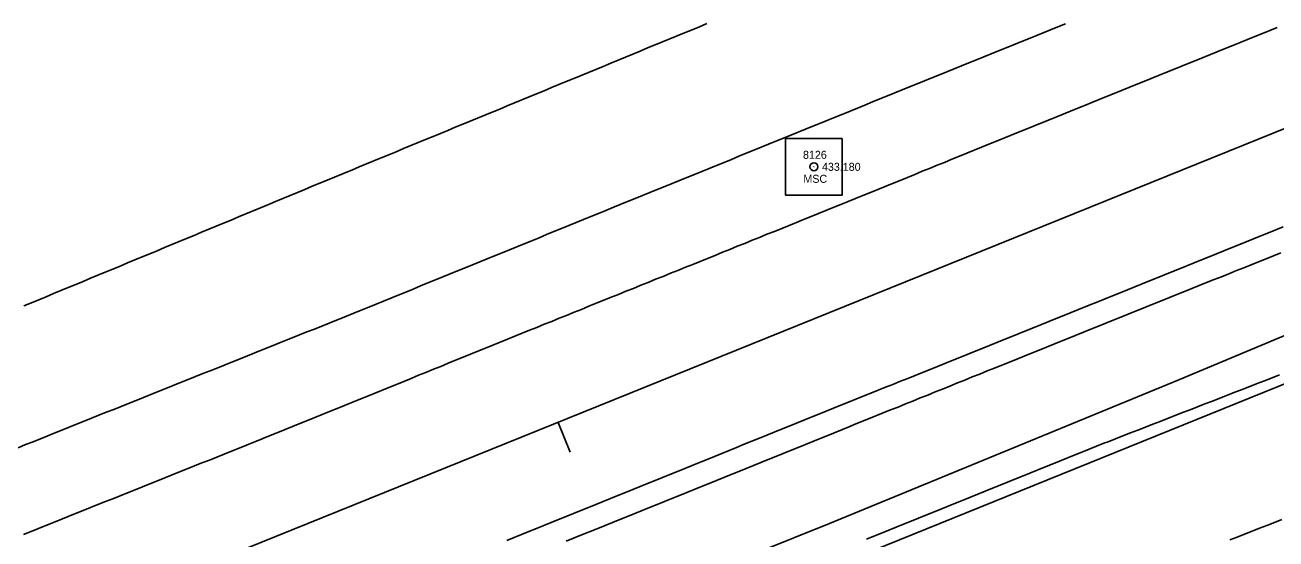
# Model space of a CAD drawing. Extents: x 1901471 to 1963503, y 756461 to 799997.
# Drawn here: x 1931762.8 to 1931919.1, y 773999.6 to 774063.8 of the extents above; entities that cross this region are included whole.
import ezdxf

# ---------------------------------------------------------------- set-up
doc = ezdxf.new("R2010")
doc.units = 0
for name, color, linetype in [('RD_EX_Fence_Other', 7, 'Continuous'), ('RD_EX_H2O', 7, 'Continuous'), ('RD_EX_Road', 7, 'Continuous'), ('RD_EX_Road_txCode', 7, 'Continuous'), ('RD_HC_Cl', 7, 'Continuous'), ('RD_HC_Data_Tic', 7, 'Continuous'), ('RD_HC_Survey', 7, 'Continuous'), ('RD_HC_txCode', 7, 'Continuous'), ('RD_SMD_Locator', 7, 'Continuous')]:
    doc.layers.add(name, color=color, linetype=linetype)

msp = doc.modelspace()

# ---------------------------------------------------------------- linework, layer by layer
at = {"layer": 'RD_EX_Fence_Other'}
msp.add_lwpolyline([(1931659.56, 773919.03), (1931702.88, 773936.43), (1931744.73, 773953.24), (1931773.72, 773965.14), (1931818.57, 773983.55), (1931863.34, 774001.52), (1931906.97, 774019.49), (1931948.97, 774037.06), (1931993.06, 774054.11), (1932036.85, 774072), (1932080.57, 774089.94), (1932125.64, 774107.52), (1932175.96, 774127.99), (1932224.13, 774147.5), (1932273.05, 774167.6), (1932329.01, 774190.71), (1932382.78, 774212.1), (1932441, 774236.16), (1932490.09, 774255.6), (1932453.31, 774237.52)], dxfattribs=at)
at = {"layer": 'RD_EX_H2O'}
for points in [[(1931762.68, 774028.71), (1931763.61, 774029.09), (1931764.53, 774029.48), (1931765.45, 774029.86), (1931766.38, 774030.24), (1931767.3, 774030.63), (1931768.22, 774031.01), (1931769.15, 774031.39), (1931770.07, 774031.77), (1931771, 774032.16), (1931771.92, 774032.54), (1931772.84, 774032.92), (1931773.77, 774033.31), (1931774.69, 774033.69), (1931775.61, 774034.07), (1931776.54, 774034.46), (1931777.46, 774034.84), (1931778.39, 774035.22), (1931779.31, 774035.6), (1931780.23, 774035.99), (1931781.16, 774036.37), (1931782.08, 774036.75), (1931783, 774037.14), (1931783.93, 774037.52), (1931784.85, 774037.9), (1931785.78, 774038.28), (1931786.7, 774038.67), (1931787.62, 774039.05), (1931788.55, 774039.43), (1931789.47, 774039.82), (1931790.39, 774040.2), (1931791.32, 774040.58), (1931792.24, 774040.97), (1931793.17, 774041.35), (1931794.09, 774041.73), (1931795.01, 774042.11), (1931795.94, 774042.5), (1931795.94, 774042.5), (1931796.86, 774042.88), (1931797.78, 774043.26), (1931798.71, 774043.65), (1931799.63, 774044.03), (1931800.56, 774044.41), (1931801.48, 774044.8), (1931802.4, 774045.18), (1931802.7, 774045.3), (1931803.63, 774045.68), (1931804.55, 774046.06), (1931805.48, 774046.44), (1931806.4, 774046.83), (1931807.33, 774047.21), (1931808.25, 774047.59), (1931809.17, 774047.97), (1931810.1, 774048.35), (1931811.02, 774048.73), (1931811.95, 774049.11), (1931812.87, 774049.49), (1931813.8, 774049.87), (1931814.72, 774050.25), (1931815.65, 774050.63), (1931816.57, 774051.02), (1931817.5, 774051.4), (1931818.42, 774051.78), (1931819.35, 774052.16), (1931820.27, 774052.54), (1931821.19, 774052.92), (1931822.12, 774053.3), (1931823.04, 774053.68), (1931823.97, 774054.06), (1931824.89, 774054.44), (1931825.82, 774054.82), (1931826.74, 774055.21), (1931827.67, 774055.59), (1931828.59, 774055.97), (1931829.52, 774056.35), (1931830.44, 774056.73), (1931831.37, 774057.11), (1931832.29, 774057.49), (1931833.21, 774057.87), (1931834.14, 774058.25), (1931835.06, 774058.63), (1931835.99, 774059.01), (1931836.91, 774059.4), (1931837.84, 774059.78), (1931838.76, 774060.16), (1931839.69, 774060.54), (1931840.61, 774060.92), (1931841.54, 774061.3), (1931842.46, 774061.68), (1931843.39, 774062.06), (1931844.31, 774062.44), (1931845.23, 774062.82), (1931846.16, 774063.2), (1931847.08, 774063.58), (1931848.01, 774063.97)], [(1931867.96, 773999.57), (1931868.89, 773999.95), (1931869.82, 774000.32), (1931870.74, 774000.69), (1931871.67, 774001.07), (1931872.6, 774001.44), (1931873.53, 774001.82), (1931874.45, 774002.19), (1931875.38, 774002.57), (1931876.31, 774002.94), (1931877.23, 774003.32), (1931878.16, 774003.69), (1931879.09, 774004.07), (1931880.02, 774004.44), (1931880.94, 774004.81), (1931881.87, 774005.19), (1931882.8, 774005.56), (1931883.72, 774005.94), (1931884.65, 774006.31), (1931885.58, 774006.69), (1931886.51, 774007.06), (1931887.43, 774007.44), (1931887.43, 774007.44), (1931888.36, 774007.81), (1931889.29, 774008.19), (1931890.22, 774008.56), (1931891.14, 774008.93), (1931892.07, 774009.31), (1931893, 774009.68), (1931893.92, 774010.06), (1931894.85, 774010.43), (1931895.78, 774010.81), (1931896.71, 774011.18), (1931897.63, 774011.56), (1931898.14, 774011.75), (1931899.07, 774012.11), (1931900, 774012.48), (1931900.93, 774012.84), (1931901.87, 774013.2), (1931902.8, 774013.57), (1931903.73, 774013.93), (1931904.66, 774014.29), (1931905.59, 774014.65), (1931906.53, 774015.02), (1931907.46, 774015.38), (1931908.39, 774015.74), (1931909.32, 774016.1), (1931910.25, 774016.47), (1931911.19, 774016.83), (1931912.12, 774017.19), (1931913.05, 774017.55), (1931913.98, 774017.92), (1931914.91, 774018.28), (1931915.85, 774018.64), (1931916.78, 774019), (1931917.71, 774019.37), (1931918.64, 774019.73), (1931919.57, 774020.09)]]:
    msp.add_lwpolyline(points, dxfattribs=at)
at = {"layer": 'RD_EX_Road'}
for points in [[(1931761.96, 774011), (1931762.88, 774011.38), (1931763.81, 774011.75), (1931764.74, 774012.12), (1931765.66, 774012.5), (1931766.46, 774012.82), (1931767.39, 774013.19), (1931768.32, 774013.56), (1931769.25, 774013.94), (1931770.18, 774014.31), (1931771.11, 774014.68), (1931772.04, 774015.05), (1931772.96, 774015.42), (1931773.89, 774015.79), (1931774.82, 774016.16), (1931775.75, 774016.54), (1931776.68, 774016.91), (1931777.61, 774017.28), (1931778.53, 774017.65), (1931779.46, 774018.02), (1931780.39, 774018.39), (1931781.32, 774018.76), (1931782.25, 774019.14), (1931783.18, 774019.51), (1931784.11, 774019.88), (1931785.03, 774020.25), (1931785.96, 774020.62), (1931786.89, 774020.99), (1931787.82, 774021.36), (1931788.75, 774021.74), (1931789.68, 774022.11), (1931790.6, 774022.48), (1931791.53, 774022.85), (1931792.46, 774023.22), (1931793.39, 774023.59), (1931794.32, 774023.96), (1931795.25, 774024.34), (1931796.18, 774024.71), (1931797.1, 774025.08), (1931798.03, 774025.45), (1931798.96, 774025.82), (1931799.89, 774026.19), (1931800.82, 774026.56), (1931801.75, 774026.94), (1931802.67, 774027.31), (1931802.97, 774027.42), (1931803.89, 774027.8), (1931804.82, 774028.18), (1931805.75, 774028.56), (1931806.67, 774028.93), (1931807.6, 774029.31), (1931808.52, 774029.69), (1931809.45, 774030.06), (1931810.38, 774030.44), (1931811.3, 774030.82), (1931812.23, 774031.2), (1931813.15, 774031.57), (1931814.08, 774031.95), (1931815.01, 774032.33), (1931815.93, 774032.7), (1931816.86, 774033.08), (1931817.79, 774033.46), (1931818.71, 774033.84), (1931819.64, 774034.21), (1931820.56, 774034.59), (1931821.49, 774034.97), (1931822.42, 774035.35), (1931823.34, 774035.72), (1931824.27, 774036.1), (1931825.19, 774036.48), (1931826.12, 774036.85), (1931827.05, 774037.23), (1931827.97, 774037.61), (1931828.9, 774037.99), (1931829.83, 774038.36), (1931830.75, 774038.74), (1931831.68, 774039.12), (1931832.6, 774039.49), (1931833.53, 774039.87), (1931834.46, 774040.25), (1931835.38, 774040.63), (1931836.26, 774040.98), (1931837.19, 774041.36), (1931838.11, 774041.74), (1931839.04, 774042.11), (1931839.97, 774042.49), (1931840.89, 774042.87), (1931841.82, 774043.25), (1931842.75, 774043.62), (1931843.67, 774044), (1931844.6, 774044.38), (1931845.52, 774044.75), (1931846.45, 774045.13), (1931847.38, 774045.51), (1931848.3, 774045.88), (1931849.23, 774046.26), (1931850.16, 774046.64), (1931851.08, 774047.01), (1931852.01, 774047.39), (1931852.93, 774047.77), (1931853.86, 774048.14), (1931854.79, 774048.52), (1931855.71, 774048.9), (1931856.64, 774049.28), (1931857.57, 774049.65), (1931858.49, 774050.03), (1931859.42, 774050.41), (1931860.34, 774050.78), (1931861.27, 774051.16), (1931862.2, 774051.54), (1931863.12, 774051.91), (1931864.05, 774052.29), (1931864.98, 774052.67), (1931865.9, 774053.04), (1931866.83, 774053.42), (1931867.75, 774053.8), (1931868.71, 774054.19), (1931869.64, 774054.56), (1931870.57, 774054.94), (1931871.49, 774055.32), (1931872.42, 774055.69), (1931873.35, 774056.07), (1931874.27, 774056.44), (1931875.2, 774056.82), (1931876.13, 774057.19), (1931877.06, 774057.57), (1931877.98, 774057.94), (1931878.91, 774058.32), (1931879.84, 774058.7), (1931880.76, 774059.07), (1931881.69, 774059.45), (1931882.62, 774059.82), (1931883.54, 774060.2), (1931884.47, 774060.57), (1931885.4, 774060.95), (1931886.32, 774061.32), (1931887.25, 774061.7), (1931888.18, 774062.08), (1931889.1, 774062.45), (1931890.03, 774062.83), (1931890.96, 774063.2), (1931891.88, 774063.58), (1931892.81, 774063.95)], [(1931762.63, 774000.17), (1931763.56, 774000.55), (1931764.49, 774000.92), (1931765.42, 774001.29), (1931766.35, 774001.66), (1931767.28, 774002.03), (1931768.2, 774002.4), (1931769.13, 774002.77), (1931770.06, 774003.15), (1931770.99, 774003.52), (1931771.92, 774003.89), (1931772.85, 774004.26), (1931773.78, 774004.63), (1931774.7, 774005), (1931775.63, 774005.38), (1931776.56, 774005.75), (1931777.49, 774006.12), (1931778.42, 774006.49), (1931779.35, 774006.86), (1931780.27, 774007.23), (1931781.2, 774007.6), (1931782.13, 774007.98), (1931783.06, 774008.35), (1931783.99, 774008.72), (1931784.92, 774009.09), (1931785.85, 774009.46), (1931786.77, 774009.83), (1931787.7, 774010.2), (1931788.63, 774010.58), (1931789.56, 774010.95), (1931790.49, 774011.32), (1931791.42, 774011.69), (1931792.34, 774012.06), (1931792.53, 774012.14), (1931793.46, 774012.51), (1931794.38, 774012.89), (1931795.31, 774013.26), (1931796.24, 774013.64), (1931797.16, 774014.02), (1931798.09, 774014.39), (1931799.02, 774014.77), (1931799.94, 774015.14), (1931800.87, 774015.52), (1931801.8, 774015.9), (1931802.72, 774016.27), (1931803.65, 774016.65), (1931804.58, 774017.03), (1931805.5, 774017.4), (1931806.43, 774017.78), (1931807.35, 774018.15), (1931808.28, 774018.53), (1931809.21, 774018.91), (1931810.13, 774019.28), (1931811.06, 774019.66), (1931811.99, 774020.04), (1931812.91, 774020.41), (1931813.84, 774020.79), (1931814.77, 774021.16), (1931815.69, 774021.54), (1931816.62, 774021.92), (1931817.55, 774022.29), (1931818.47, 774022.67), (1931819.4, 774023.04), (1931820.33, 774023.42), (1931821.25, 774023.8), (1931822.18, 774024.17), (1931823.11, 774024.55), (1931824, 774024.91), (1931824.92, 774025.29), (1931825.85, 774025.66), (1931826.78, 774026.03), (1931827.7, 774026.41), (1931828.63, 774026.78), (1931829.56, 774027.16), (1931830.49, 774027.53), (1931831.41, 774027.91), (1931832.34, 774028.28), (1931833.27, 774028.66), (1931834.19, 774029.03), (1931835.12, 774029.41), (1931836.05, 774029.78), (1931836.98, 774030.15), (1931837.9, 774030.53), (1931838.83, 774030.9), (1931839.76, 774031.28), (1931840.69, 774031.65), (1931841.61, 774032.03), (1931842.54, 774032.4), (1931843.47, 774032.78), (1931844.39, 774033.15), (1931845.32, 774033.53), (1931846.25, 774033.9), (1931847.18, 774034.27), (1931848.1, 774034.65), (1931849.03, 774035.02), (1931849.96, 774035.4), (1931850.88, 774035.77), (1931851.81, 774036.15), (1931852.74, 774036.52), (1931853.67, 774036.9), (1931854.59, 774037.27), (1931855.52, 774037.65), (1931856.45, 774038.02), (1931857.37, 774038.39), (1931858.3, 774038.77), (1931859.23, 774039.14), (1931860.1, 774039.5), (1931861.03, 774039.87), (1931861.95, 774040.25), (1931862.88, 774040.62), (1931863.81, 774041), (1931864.73, 774041.38), (1931865.66, 774041.75), (1931866.59, 774042.13), (1931867.51, 774042.51), (1931868.44, 774042.88), (1931869.37, 774043.26), (1931870.29, 774043.63), (1931871.22, 774044.01), (1931872.15, 774044.39), (1931873.07, 774044.76), (1931874, 774045.14), (1931874.93, 774045.52), (1931875.85, 774045.89), (1931876.78, 774046.27), (1931877.7, 774046.64), (1931878.63, 774047.02), (1931879.56, 774047.4), (1931880.48, 774047.77), (1931881.41, 774048.15), (1931882.34, 774048.53), (1931883.26, 774048.9), (1931884.19, 774049.28), (1931885.12, 774049.65), (1931886.04, 774050.03), (1931886.97, 774050.41), (1931887.9, 774050.78), (1931888.82, 774051.16), (1931889.75, 774051.54), (1931890.68, 774051.91), (1931891.6, 774052.29), (1931892.53, 774052.66), (1931893.45, 774053.04), (1931894.38, 774053.42), (1931895.31, 774053.79), (1931896.11, 774054.12), (1931897.04, 774054.49), (1931897.96, 774054.87), (1931898.89, 774055.24), (1931899.82, 774055.62), (1931900.74, 774055.99), (1931901.67, 774056.37), (1931902.6, 774056.74), (1931903.53, 774057.12), (1931904.45, 774057.5), (1931905.38, 774057.87), (1931906.31, 774058.25), (1931907.23, 774058.62), (1931908.16, 774059), (1931909.09, 774059.37), (1931910.01, 774059.75), (1931910.94, 774060.12), (1931911.87, 774060.5), (1931912.79, 774060.87), (1931913.72, 774061.25), (1931914.65, 774061.62), (1931915.58, 774062), (1931916.5, 774062.37), (1931917.43, 774062.75), (1931918.36, 774063.12), (1931919.28, 774063.5)], [(1931823, 773999.4), (1931823.93, 773999.77), (1931824.86, 774000.15), (1931825.78, 774000.52), (1931826.71, 774000.9), (1931827.64, 774001.27), (1931828.56, 774001.65), (1931829.49, 774002.03), (1931830.42, 774002.4), (1931831.34, 774002.78), (1931832.27, 774003.15), (1931833.2, 774003.53), (1931834.12, 774003.9), (1931835.05, 774004.28), (1931835.98, 774004.66), (1931836.9, 774005.03), (1931837.83, 774005.41), (1931838.76, 774005.78), (1931839.68, 774006.16), (1931840.61, 774006.53), (1931841.54, 774006.91), (1931842.46, 774007.29), (1931843.39, 774007.66), (1931844.32, 774008.04), (1931845.24, 774008.41), (1931846.17, 774008.79), (1931847.1, 774009.16), (1931848.03, 774009.54), (1931848.95, 774009.92), (1931849.88, 774010.29), (1931850.81, 774010.67), (1931851.73, 774011.04), (1931852.66, 774011.42), (1931853.64, 774011.81), (1931854.57, 774012.19), (1931855.49, 774012.56), (1931856.42, 774012.93), (1931857.35, 774013.31), (1931858.28, 774013.68), (1931859.2, 774014.06), (1931860.13, 774014.43), (1931861.06, 774014.8), (1931861.99, 774015.18), (1931862.91, 774015.55), (1931863.84, 774015.92), (1931864.77, 774016.3), (1931865.7, 774016.67), (1931866.62, 774017.04), (1931867.55, 774017.42), (1931868.48, 774017.79), (1931869.41, 774018.17), (1931870.33, 774018.54), (1931871.26, 774018.91), (1931872.19, 774019.29), (1931873.12, 774019.66), (1931874.04, 774020.03), (1931874.97, 774020.41), (1931875.9, 774020.78), (1931876.83, 774021.15), (1931877.75, 774021.53), (1931878.68, 774021.9), (1931879.61, 774022.28), (1931880.54, 774022.65), (1931881.46, 774023.02), (1931882.39, 774023.4), (1931883.32, 774023.77), (1931884.25, 774024.14), (1931885.17, 774024.52), (1931886.1, 774024.89), (1931887.03, 774025.26), (1931887.96, 774025.64), (1931888.89, 774026.01), (1931889.81, 774026.39), (1931890.74, 774026.76), (1931891.67, 774027.13), (1931892.6, 774027.51), (1931893.52, 774027.88), (1931894.45, 774028.25), (1931895.38, 774028.63), (1931896.31, 774029), (1931896.85, 774029.22), (1931897.78, 774029.6), (1931898.71, 774029.97), (1931899.64, 774030.35), (1931900.56, 774030.72), (1931901.49, 774031.1), (1931902.42, 774031.47), (1931903.34, 774031.85), (1931904.27, 774032.22), (1931905.2, 774032.6), (1931906.13, 774032.97), (1931907.05, 774033.35), (1931907.98, 774033.72), (1931908.91, 774034.1), (1931909.83, 774034.47), (1931910.76, 774034.85), (1931911.69, 774035.22), (1931912.61, 774035.6), (1931913.54, 774035.97), (1931914.47, 774036.35), (1931915.4, 774036.72), (1931916.32, 774037.1), (1931917.25, 774037.47), (1931918.18, 774037.85), (1931919.1, 774038.22), (1931920.03, 774038.6)], [(1931830.43, 773999.32), (1931831.36, 773999.69), (1931832.28, 774000.07), (1931833.21, 774000.45), (1931833.44, 774000.54), (1931834.37, 774000.92), (1931835.3, 774001.29), (1931836.22, 774001.67), (1931837.15, 774002.04), (1931838.08, 774002.42), (1931839.01, 774002.79), (1931839.93, 774003.17), (1931840.86, 774003.54), (1931841.79, 774003.92), (1931842.71, 774004.29), (1931843.64, 774004.67), (1931844.57, 774005.04), (1931845.5, 774005.42), (1931846.42, 774005.79), (1931847.35, 774006.16), (1931848.28, 774006.54), (1931849.2, 774006.91), (1931850.13, 774007.29), (1931851.06, 774007.66), (1931851.99, 774008.04), (1931852.91, 774008.41), (1931853.84, 774008.79), (1931854.77, 774009.16), (1931855.69, 774009.54), (1931856.62, 774009.91), (1931857.55, 774010.29), (1931858.48, 774010.66), (1931859.4, 774011.04), (1931860.33, 774011.41), (1931861.26, 774011.79), (1931862.18, 774012.16), (1931863.11, 774012.54), (1931864.04, 774012.91), (1931864.96, 774013.29), (1931865.89, 774013.66), (1931866.33, 774013.84), (1931867.26, 774014.21), (1931868.19, 774014.59), (1931869.12, 774014.96), (1931870.04, 774015.34), (1931870.97, 774015.71), (1931871.9, 774016.08), (1931872.82, 774016.46), (1931873.75, 774016.83), (1931874.68, 774017.21), (1931875.61, 774017.58), (1931876.53, 774017.96), (1931877.46, 774018.33), (1931878.39, 774018.7), (1931879.32, 774019.08), (1931880.24, 774019.45), (1931881.17, 774019.83), (1931882.1, 774020.2), (1931883.03, 774020.58), (1931883.95, 774020.95), (1931884.88, 774021.32), (1931885.81, 774021.7), (1931886.73, 774022.07), (1931887.66, 774022.45), (1931888.59, 774022.82), (1931889.52, 774023.2), (1931890.44, 774023.57), (1931891.37, 774023.94), (1931892.3, 774024.32), (1931893.23, 774024.69), (1931894.15, 774025.07), (1931895.08, 774025.44), (1931896.01, 774025.82), (1931896.94, 774026.19), (1931897.86, 774026.56), (1931898.79, 774026.94), (1931899.72, 774027.31), (1931900.64, 774027.69), (1931901.57, 774028.06), (1931902.11, 774028.28), (1931903.04, 774028.65), (1931903.96, 774029.02), (1931904.89, 774029.39), (1931905.82, 774029.76), (1931906.75, 774030.13), (1931907.68, 774030.5), (1931908.61, 774030.88), (1931909.54, 774031.25), (1931910.46, 774031.62), (1931911.39, 774031.99), (1931912.32, 774032.36), (1931913.25, 774032.73), (1931914.18, 774033.11), (1931915.11, 774033.48), (1931916.03, 774033.85), (1931916.96, 774034.22), (1931917.89, 774034.59), (1931918.82, 774034.96), (1931919.75, 774035.33)], [(1931913.34, 773999.48), (1931914.27, 773999.84), (1931915.21, 774000.21), (1931916.14, 774000.57), (1931917.07, 774000.93), (1931918, 774001.29), (1931918.93, 774001.65), (1931919.87, 774002.02)]]:
    msp.add_lwpolyline(points, dxfattribs=at)
at = {"layer": 'RD_HC_Cl'}
for p, q in [((1938541.05, 776727.63), (1929630.2, 773125.03)), ((1938552.08, 776700.34), (1929639.84, 773096.99))]:
    msp.add_line(p, q, dxfattribs=at)
at = {"layer": 'RD_HC_Data_Tic'}
msp.add_line((1931829.41, 774014.16), (1931830.91, 774010.45), dxfattribs=at)
at = {"layer": 'RD_HC_Survey'}
msp.add_lwpolyline([(1931864.92, 774049.62), (1931857.85, 774049.62), (1931857.85, 774042.55), (1931864.92, 774042.55)], close=True, dxfattribs=at)
msp.add_circle((1931861.39, 774046.08), 0.5, dxfattribs=at)
at = {"layer": 'RD_SMD_Locator'}
msp.add_circle((1931861.39, 774046.08), 0.001, dxfattribs=at)

# ---------------------------------------------------------------- texts
at = {"layer": 'RD_EX_Road_txCode'}
msp.add_text('433.180', height=1, dxfattribs=at).set_placement((1931862.39, 774045.58))
at = {"layer": 'RD_HC_txCode'}
for s, p in [('8126', (1931860.02, 774047.08)), ('MSC', (1931860.07, 774044.08))]:
    msp.add_text(s, height=1, dxfattribs=at).set_placement(p)

doc.saveas('drawing.dxf')
